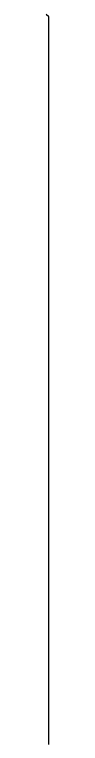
# Model space of a CAD drawing. Extents: x 3281947 to 3319794, y 715894 to 741249.
# Drawn here: x 3286079.2928 to 3286079.2938, y 733164.6291 to 733164.9326 of the extents above; entities that cross this region are included whole.
import ezdxf

# ---------------------------------------------------------------- set-up
doc = ezdxf.new("R2010")
doc.units = 0
doc.layers.add('V-ROAD-CNTR', color=7, linetype='Continuous')

msp = doc.modelspace()

# ---------------------------------------------------------------- linework, layer by layer
at = {"layer": 'V-ROAD-CNTR'}
for points in [[(3286079.2938, 733164.93164), (3286079.2928, 733164.93264)], [(3286079.2938, 733164.93064), (3286079.2938, 733164.93164)], [(3286079.2938, 733164.92964), (3286079.2938, 733164.93064)], [(3286079.2938, 733164.92864), (3286079.2938, 733164.92964)], [(3286079.2938, 733164.92764), (3286079.2938, 733164.92864)], [(3286079.2938, 733164.92664), (3286079.2938, 733164.92764)], [(3286079.2938, 733164.92564), (3286079.2938, 733164.92664)], [(3286079.2938, 733164.92464), (3286079.2938, 733164.92564)], [(3286079.2938, 733164.92364), (3286079.2938, 733164.92464)], [(3286079.2938, 733164.92264), (3286079.2938, 733164.92364)], [(3286079.2938, 733164.92164), (3286079.2938, 733164.92264)], [(3286079.2938, 733164.92064), (3286079.2938, 733164.92164)], [(3286079.2938, 733164.91964), (3286079.2938, 733164.92064)], [(3286079.2938, 733164.91864), (3286079.2938, 733164.91964)], [(3286079.2938, 733164.91764), (3286079.2938, 733164.91864)], [(3286079.2938, 733164.91664), (3286079.2938, 733164.91764)], [(3286079.2938, 733164.91564), (3286079.2938, 733164.91664)], [(3286079.2938, 733164.91464), (3286079.2938, 733164.91564)], [(3286079.2938, 733164.91364), (3286079.2938, 733164.91464)], [(3286079.2938, 733164.91264), (3286079.2938, 733164.91364)], [(3286079.2938, 733164.91164), (3286079.2938, 733164.91264)], [(3286079.2938, 733164.91064), (3286079.2938, 733164.91164)], [(3286079.2938, 733164.90964), (3286079.2938, 733164.91064)], [(3286079.2938, 733164.90864), (3286079.2938, 733164.90964)], [(3286079.2938, 733164.90764), (3286079.2938, 733164.90864)], [(3286079.2938, 733164.90664), (3286079.2938, 733164.90764)], [(3286079.2938, 733164.90564), (3286079.2938, 733164.90664)], [(3286079.2938, 733164.90464), (3286079.2938, 733164.90564)], [(3286079.2938, 733164.90364), (3286079.2938, 733164.90464)], [(3286079.2938, 733164.90264), (3286079.2938, 733164.90364)], [(3286079.2938, 733164.90164), (3286079.2938, 733164.90264)], [(3286079.2938, 733164.90064), (3286079.2938, 733164.90164)], [(3286079.2938, 733164.89964), (3286079.2938, 733164.90064)], [(3286079.2938, 733164.89864), (3286079.2938, 733164.89964)], [(3286079.2938, 733164.89764), (3286079.2938, 733164.89864)], [(3286079.2938, 733164.89664), (3286079.2938, 733164.89764)], [(3286079.2938, 733164.89564), (3286079.2938, 733164.89664)], [(3286079.2938, 733164.89464), (3286079.2938, 733164.89564)], [(3286079.2938, 733164.89364), (3286079.2938, 733164.89464)], [(3286079.2938, 733164.89264), (3286079.2938, 733164.89364)], [(3286079.2938, 733164.89164), (3286079.2938, 733164.89264)], [(3286079.2938, 733164.89064), (3286079.2938, 733164.89164)], [(3286079.2938, 733164.88964), (3286079.2938, 733164.89064)], [(3286079.2938, 733164.88864), (3286079.2938, 733164.88964)], [(3286079.2938, 733164.88764), (3286079.2938, 733164.88864)], [(3286079.2938, 733164.88664), (3286079.2938, 733164.88764)], [(3286079.2938, 733164.88564), (3286079.2938, 733164.88664)], [(3286079.2938, 733164.88464), (3286079.2938, 733164.88564)], [(3286079.2938, 733164.88364), (3286079.2938, 733164.88464)], [(3286079.2938, 733164.88264), (3286079.2938, 733164.88364)], [(3286079.2938, 733164.88164), (3286079.2938, 733164.88264)], [(3286079.2938, 733164.88064), (3286079.2938, 733164.88164)], [(3286079.2938, 733164.87964), (3286079.2938, 733164.88064)], [(3286079.2938, 733164.87864), (3286079.2938, 733164.87964)], [(3286079.2938, 733164.87764), (3286079.2938, 733164.87864)], [(3286079.2938, 733164.87664), (3286079.2938, 733164.87764)], [(3286079.2938, 733164.87564), (3286079.2938, 733164.87664)], [(3286079.2938, 733164.87464), (3286079.2938, 733164.87564)], [(3286079.2938, 733164.87364), (3286079.2938, 733164.87464)], [(3286079.2938, 733164.87264), (3286079.2938, 733164.87364)], [(3286079.2938, 733164.87164), (3286079.2938, 733164.87264)], [(3286079.2938, 733164.87064), (3286079.2938, 733164.87164)], [(3286079.2938, 733164.86964), (3286079.2938, 733164.87064)], [(3286079.2938, 733164.86864), (3286079.2938, 733164.86964)], [(3286079.2938, 733164.86764), (3286079.2938, 733164.86864)], [(3286079.2938, 733164.86664), (3286079.2938, 733164.86764)], [(3286079.2938, 733164.86564), (3286079.2938, 733164.86664)], [(3286079.2938, 733164.86464), (3286079.2938, 733164.86564)], [(3286079.2938, 733164.86364), (3286079.2938, 733164.86464)], [(3286079.2938, 733164.86264), (3286079.2938, 733164.86364)], [(3286079.2938, 733164.86164), (3286079.2938, 733164.86264)], [(3286079.2938, 733164.86064), (3286079.2938, 733164.86164)], [(3286079.2938, 733164.85964), (3286079.2938, 733164.86064)], [(3286079.2938, 733164.85864), (3286079.2938, 733164.85964)], [(3286079.2938, 733164.85764), (3286079.2938, 733164.85864)], [(3286079.2938, 733164.85664), (3286079.2938, 733164.85764)], [(3286079.2938, 733164.85564), (3286079.2938, 733164.85664)], [(3286079.2938, 733164.85464), (3286079.2938, 733164.85564)], [(3286079.2938, 733164.85364), (3286079.2938, 733164.85464)], [(3286079.2938, 733164.85264), (3286079.2938, 733164.85364)], [(3286079.2938, 733164.85164), (3286079.2938, 733164.85264)], [(3286079.2938, 733164.85064), (3286079.2938, 733164.85164)], [(3286079.2938, 733164.84964), (3286079.2938, 733164.85064)], [(3286079.2938, 733164.84864), (3286079.2938, 733164.84964)], [(3286079.2938, 733164.84764), (3286079.2938, 733164.84864)], [(3286079.2938, 733164.84664), (3286079.2938, 733164.84764)], [(3286079.2938, 733164.84564), (3286079.2938, 733164.84664)], [(3286079.2938, 733164.84464), (3286079.2938, 733164.84564)], [(3286079.2938, 733164.84364), (3286079.2938, 733164.84464)], [(3286079.2938, 733164.84264), (3286079.2938, 733164.84364)], [(3286079.2938, 733164.84164), (3286079.2938, 733164.84264)], [(3286079.2938, 733164.84064), (3286079.2938, 733164.84164)], [(3286079.2938, 733164.83964), (3286079.2938, 733164.84064)], [(3286079.2938, 733164.83864), (3286079.2938, 733164.83964)], [(3286079.2938, 733164.83764), (3286079.2938, 733164.83864)], [(3286079.2938, 733164.83664), (3286079.2938, 733164.83764)], [(3286079.2938, 733164.83564), (3286079.2938, 733164.83664)], [(3286079.2938, 733164.83464), (3286079.2938, 733164.83564)], [(3286079.2938, 733164.83364), (3286079.2938, 733164.83464)], [(3286079.2938, 733164.83264), (3286079.2938, 733164.83364)], [(3286079.2938, 733164.83164), (3286079.2938, 733164.83264)], [(3286079.2938, 733164.83064), (3286079.2938, 733164.83164)], [(3286079.2938, 733164.82964), (3286079.2938, 733164.83064)], [(3286079.2938, 733164.82864), (3286079.2938, 733164.82964)], [(3286079.2938, 733164.82764), (3286079.2938, 733164.82864)], [(3286079.2938, 733164.82664), (3286079.2938, 733164.82764)], [(3286079.2938, 733164.82564), (3286079.2938, 733164.82664)], [(3286079.2938, 733164.82464), (3286079.2938, 733164.82564)], [(3286079.2938, 733164.82364), (3286079.2938, 733164.82464)], [(3286079.2938, 733164.82264), (3286079.2938, 733164.82364)], [(3286079.2938, 733164.82164), (3286079.2938, 733164.82264)], [(3286079.2938, 733164.82064), (3286079.2938, 733164.82164)], [(3286079.2938, 733164.81964), (3286079.2938, 733164.82064)], [(3286079.2938, 733164.81864), (3286079.2938, 733164.81964)], [(3286079.2938, 733164.81764), (3286079.2938, 733164.81864)], [(3286079.2938, 733164.81664), (3286079.2938, 733164.81764)], [(3286079.2938, 733164.81564), (3286079.2938, 733164.81664)], [(3286079.2938, 733164.81464), (3286079.2938, 733164.81564)], [(3286079.2938, 733164.81364), (3286079.2938, 733164.81464)], [(3286079.2938, 733164.81264), (3286079.2938, 733164.81364)], [(3286079.2938, 733164.81164), (3286079.2938, 733164.81264)], [(3286079.2938, 733164.81064), (3286079.2938, 733164.81164)], [(3286079.2938, 733164.80964), (3286079.2938, 733164.81064)], [(3286079.2938, 733164.80864), (3286079.2938, 733164.80964)], [(3286079.2938, 733164.80764), (3286079.2938, 733164.80864)], [(3286079.2938, 733164.80664), (3286079.2938, 733164.80764)], [(3286079.2938, 733164.80564), (3286079.2938, 733164.80664)], [(3286079.2938, 733164.80464), (3286079.2938, 733164.80564)], [(3286079.2938, 733164.80364), (3286079.2938, 733164.80464)], [(3286079.2938, 733164.80264), (3286079.2938, 733164.80364)], [(3286079.2938, 733164.80164), (3286079.2938, 733164.80264)], [(3286079.2938, 733164.80064), (3286079.2938, 733164.80164)], [(3286079.2938, 733164.79964), (3286079.2938, 733164.80064)], [(3286079.2938, 733164.79864), (3286079.2938, 733164.79964)], [(3286079.2938, 733164.79764), (3286079.2938, 733164.79864)], [(3286079.2938, 733164.79664), (3286079.2938, 733164.79764)], [(3286079.2938, 733164.79564), (3286079.2938, 733164.79664)], [(3286079.2938, 733164.79464), (3286079.2938, 733164.79564)], [(3286079.2938, 733164.79364), (3286079.2938, 733164.79464)], [(3286079.2938, 733164.79264), (3286079.2938, 733164.79364)], [(3286079.2938, 733164.79164), (3286079.2938, 733164.79264)], [(3286079.2938, 733164.79064), (3286079.2938, 733164.79164)], [(3286079.2938, 733164.78964), (3286079.2938, 733164.79064)], [(3286079.2938, 733164.78864), (3286079.2938, 733164.78964)], [(3286079.2938, 733164.78764), (3286079.2938, 733164.78864)], [(3286079.2938, 733164.78664), (3286079.2938, 733164.78764)], [(3286079.2938, 733164.78564), (3286079.2938, 733164.78664)], [(3286079.2938, 733164.78464), (3286079.2938, 733164.78564)], [(3286079.2938, 733164.78364), (3286079.2938, 733164.78464)], [(3286079.2938, 733164.78264), (3286079.2938, 733164.78364)], [(3286079.2938, 733164.78164), (3286079.2938, 733164.78264)], [(3286079.2938, 733164.78064), (3286079.2938, 733164.78164)], [(3286079.2938, 733164.77964), (3286079.2938, 733164.78064)], [(3286079.2938, 733164.77864), (3286079.2938, 733164.77964)], [(3286079.2938, 733164.77764), (3286079.2938, 733164.77864)], [(3286079.2938, 733164.77664), (3286079.2938, 733164.77764)], [(3286079.2938, 733164.77564), (3286079.2938, 733164.77664)], [(3286079.2938, 733164.77464), (3286079.2938, 733164.77564)], [(3286079.2938, 733164.77364), (3286079.2938, 733164.77464)], [(3286079.2938, 733164.77264), (3286079.2938, 733164.77364)], [(3286079.2938, 733164.77164), (3286079.2938, 733164.77264)], [(3286079.2938, 733164.77064), (3286079.2938, 733164.77164)], [(3286079.2938, 733164.76964), (3286079.2938, 733164.77064)], [(3286079.2938, 733164.76864), (3286079.2938, 733164.76964)], [(3286079.2938, 733164.76764), (3286079.2938, 733164.76864)], [(3286079.2938, 733164.76664), (3286079.2938, 733164.76764)], [(3286079.2938, 733164.76564), (3286079.2938, 733164.76664)], [(3286079.2938, 733164.76464), (3286079.2938, 733164.76564)], [(3286079.2938, 733164.76364), (3286079.2938, 733164.76464)], [(3286079.2938, 733164.76264), (3286079.2938, 733164.76364)], [(3286079.2938, 733164.76164), (3286079.2938, 733164.76264)], [(3286079.2938, 733164.76064), (3286079.2938, 733164.76164)], [(3286079.2938, 733164.75964), (3286079.2938, 733164.76064)], [(3286079.2938, 733164.75864), (3286079.2938, 733164.75964)], [(3286079.2938, 733164.75764), (3286079.2938, 733164.75864)], [(3286079.2938, 733164.75664), (3286079.2938, 733164.75764)], [(3286079.2938, 733164.75564), (3286079.2938, 733164.75664)], [(3286079.2938, 733164.75464), (3286079.2938, 733164.75564)], [(3286079.2938, 733164.75364), (3286079.2938, 733164.75464)], [(3286079.2938, 733164.75264), (3286079.2938, 733164.75364)], [(3286079.2938, 733164.75164), (3286079.2938, 733164.75264)], [(3286079.2938, 733164.75064), (3286079.2938, 733164.75164)], [(3286079.2938, 733164.74964), (3286079.2938, 733164.75064)], [(3286079.2938, 733164.74864), (3286079.2938, 733164.74964)], [(3286079.2938, 733164.74764), (3286079.2938, 733164.74864)], [(3286079.2938, 733164.74664), (3286079.2938, 733164.74764)], [(3286079.2938, 733164.74564), (3286079.2938, 733164.74664)], [(3286079.2938, 733164.74464), (3286079.2938, 733164.74564)], [(3286079.2938, 733164.74364), (3286079.2938, 733164.74464)], [(3286079.2938, 733164.74264), (3286079.2938, 733164.74364)], [(3286079.2938, 733164.74164), (3286079.2938, 733164.74264)], [(3286079.2938, 733164.74064), (3286079.2938, 733164.74164)], [(3286079.2938, 733164.73964), (3286079.2938, 733164.74064)], [(3286079.2938, 733164.73864), (3286079.2938, 733164.73964)], [(3286079.2938, 733164.73764), (3286079.2938, 733164.73864)], [(3286079.2938, 733164.73664), (3286079.2938, 733164.73764)], [(3286079.2938, 733164.73564), (3286079.2938, 733164.73664)], [(3286079.2938, 733164.73464), (3286079.2938, 733164.73564)], [(3286079.2938, 733164.73364), (3286079.2938, 733164.73464)], [(3286079.2938, 733164.73264), (3286079.2938, 733164.73364)], [(3286079.2938, 733164.73164), (3286079.2938, 733164.73264)], [(3286079.2938, 733164.73064), (3286079.2938, 733164.73164)], [(3286079.2938, 733164.72964), (3286079.2938, 733164.73064)], [(3286079.2938, 733164.72864), (3286079.2938, 733164.72964)], [(3286079.2938, 733164.72764), (3286079.2938, 733164.72864)], [(3286079.2938, 733164.72664), (3286079.2938, 733164.72764)], [(3286079.2938, 733164.72564), (3286079.2938, 733164.72664)], [(3286079.2938, 733164.72464), (3286079.2938, 733164.72564)], [(3286079.2938, 733164.72364), (3286079.2938, 733164.72464)], [(3286079.2938, 733164.72264), (3286079.2938, 733164.72364)], [(3286079.2938, 733164.72164), (3286079.2938, 733164.72264)], [(3286079.2938, 733164.72064), (3286079.2938, 733164.72164)], [(3286079.2938, 733164.71964), (3286079.2938, 733164.72064)], [(3286079.2938, 733164.71864), (3286079.2938, 733164.71964)], [(3286079.2938, 733164.71764), (3286079.2938, 733164.71864)], [(3286079.2938, 733164.71664), (3286079.2938, 733164.71764)], [(3286079.2938, 733164.71564), (3286079.2938, 733164.71664)], [(3286079.2938, 733164.71464), (3286079.2938, 733164.71564)], [(3286079.2938, 733164.71364), (3286079.2938, 733164.71464)], [(3286079.2938, 733164.71264), (3286079.2938, 733164.71364)], [(3286079.2938, 733164.71164), (3286079.2938, 733164.71264)], [(3286079.2938, 733164.71064), (3286079.2938, 733164.71164)], [(3286079.2938, 733164.70964), (3286079.2938, 733164.71064)], [(3286079.2938, 733164.70864), (3286079.2938, 733164.70964)], [(3286079.2938, 733164.70764), (3286079.2938, 733164.70864)], [(3286079.2938, 733164.70664), (3286079.2938, 733164.70764)], [(3286079.2938, 733164.70564), (3286079.2938, 733164.70664)], [(3286079.2938, 733164.70464), (3286079.2938, 733164.70564)], [(3286079.2938, 733164.70364), (3286079.2938, 733164.70464)], [(3286079.2938, 733164.70264), (3286079.2938, 733164.70364)], [(3286079.2938, 733164.70164), (3286079.2938, 733164.70264)], [(3286079.2938, 733164.70064), (3286079.2938, 733164.70164)], [(3286079.2938, 733164.69964), (3286079.2938, 733164.70064)], [(3286079.2938, 733164.69864), (3286079.2938, 733164.69964)], [(3286079.2938, 733164.69764), (3286079.2938, 733164.69864)], [(3286079.2938, 733164.69664), (3286079.2938, 733164.69764)], [(3286079.2938, 733164.69564), (3286079.2938, 733164.69664)], [(3286079.2938, 733164.69464), (3286079.2938, 733164.69564)], [(3286079.2938, 733164.69364), (3286079.2938, 733164.69464)], [(3286079.2938, 733164.69264), (3286079.2938, 733164.69364)], [(3286079.2938, 733164.69164), (3286079.2938, 733164.69264)], [(3286079.2938, 733164.69064), (3286079.2938, 733164.69164)], [(3286079.2938, 733164.68964), (3286079.2938, 733164.69064)], [(3286079.2938, 733164.68864), (3286079.2938, 733164.68964)], [(3286079.2938, 733164.68764), (3286079.2938, 733164.68864)], [(3286079.2938, 733164.68664), (3286079.2938, 733164.68764)], [(3286079.2938, 733164.68564), (3286079.2938, 733164.68664)], [(3286079.2938, 733164.68464), (3286079.2938, 733164.68564)], [(3286079.2938, 733164.68364), (3286079.2938, 733164.68464)], [(3286079.2938, 733164.68264), (3286079.2938, 733164.68364)], [(3286079.2938, 733164.68164), (3286079.2938, 733164.68264)], [(3286079.2938, 733164.68064), (3286079.2938, 733164.68164)], [(3286079.2938, 733164.67964), (3286079.2938, 733164.68064)], [(3286079.2938, 733164.67864), (3286079.2938, 733164.67964)], [(3286079.2938, 733164.67764), (3286079.2938, 733164.67864)], [(3286079.2938, 733164.67664), (3286079.2938, 733164.67764)], [(3286079.2938, 733164.67564), (3286079.2938, 733164.67664)], [(3286079.2938, 733164.67464), (3286079.2938, 733164.67564)], [(3286079.2938, 733164.67364), (3286079.2938, 733164.67464)], [(3286079.2938, 733164.67264), (3286079.2938, 733164.67364)], [(3286079.2938, 733164.67164), (3286079.2938, 733164.67264)], [(3286079.2938, 733164.67064), (3286079.2938, 733164.67164)], [(3286079.2938, 733164.66964), (3286079.2938, 733164.67064)], [(3286079.2938, 733164.66864), (3286079.2938, 733164.66964)], [(3286079.2938, 733164.66764), (3286079.2938, 733164.66864)], [(3286079.2938, 733164.66664), (3286079.2938, 733164.66764)], [(3286079.2938, 733164.66564), (3286079.2938, 733164.66664)], [(3286079.2938, 733164.66464), (3286079.2938, 733164.66564)], [(3286079.2938, 733164.66364), (3286079.2938, 733164.66464)], [(3286079.2938, 733164.66264), (3286079.2938, 733164.66364)], [(3286079.2938, 733164.66164), (3286079.2938, 733164.66264)], [(3286079.2938, 733164.66064), (3286079.2938, 733164.66164)], [(3286079.2938, 733164.65964), (3286079.2938, 733164.66064)], [(3286079.2938, 733164.65864), (3286079.2938, 733164.65964)], [(3286079.2938, 733164.65764), (3286079.2938, 733164.65864)], [(3286079.2938, 733164.65664), (3286079.2938, 733164.65764)], [(3286079.2938, 733164.65564), (3286079.2938, 733164.65664)], [(3286079.2938, 733164.65464), (3286079.2938, 733164.65564)], [(3286079.2938, 733164.65364), (3286079.2938, 733164.65464)], [(3286079.2938, 733164.65264), (3286079.2938, 733164.65364)], [(3286079.2938, 733164.65164), (3286079.2938, 733164.65264)], [(3286079.2938, 733164.65064), (3286079.2938, 733164.65164)], [(3286079.2938, 733164.64964), (3286079.2938, 733164.65064)], [(3286079.2938, 733164.64864), (3286079.2938, 733164.64964)], [(3286079.2938, 733164.64764), (3286079.2938, 733164.64864)], [(3286079.2938, 733164.64664), (3286079.2938, 733164.64764)], [(3286079.2938, 733164.64564), (3286079.2938, 733164.64664)], [(3286079.2938, 733164.64464), (3286079.2938, 733164.64564)], [(3286079.2938, 733164.64364), (3286079.2938, 733164.64464)], [(3286079.2938, 733164.64264), (3286079.2938, 733164.64364)], [(3286079.2938, 733164.64164), (3286079.2938, 733164.64264)], [(3286079.2938, 733164.64064), (3286079.2938, 733164.64164)], [(3286079.2938, 733164.63964), (3286079.2938, 733164.64064)], [(3286079.2938, 733164.63864), (3286079.2938, 733164.63964)], [(3286079.2938, 733164.63764), (3286079.2938, 733164.63864)], [(3286079.2938, 733164.63664), (3286079.2938, 733164.63764)], [(3286079.2938, 733164.63564), (3286079.2938, 733164.63664)], [(3286079.2938, 733164.63464), (3286079.2938, 733164.63564)], [(3286079.2938, 733164.63364), (3286079.2938, 733164.63464)], [(3286079.2938, 733164.63264), (3286079.2938, 733164.63364)], [(3286079.2938, 733164.63164), (3286079.2938, 733164.63264)], [(3286079.2938, 733164.63064), (3286079.2938, 733164.63164)], [(3286079.2938, 733164.62964), (3286079.2938, 733164.63064)], [(3286079.2938, 733164.62864), (3286079.2938, 733164.62964)]]:
    msp.add_lwpolyline(points, dxfattribs=at)

doc.saveas('drawing.dxf')
